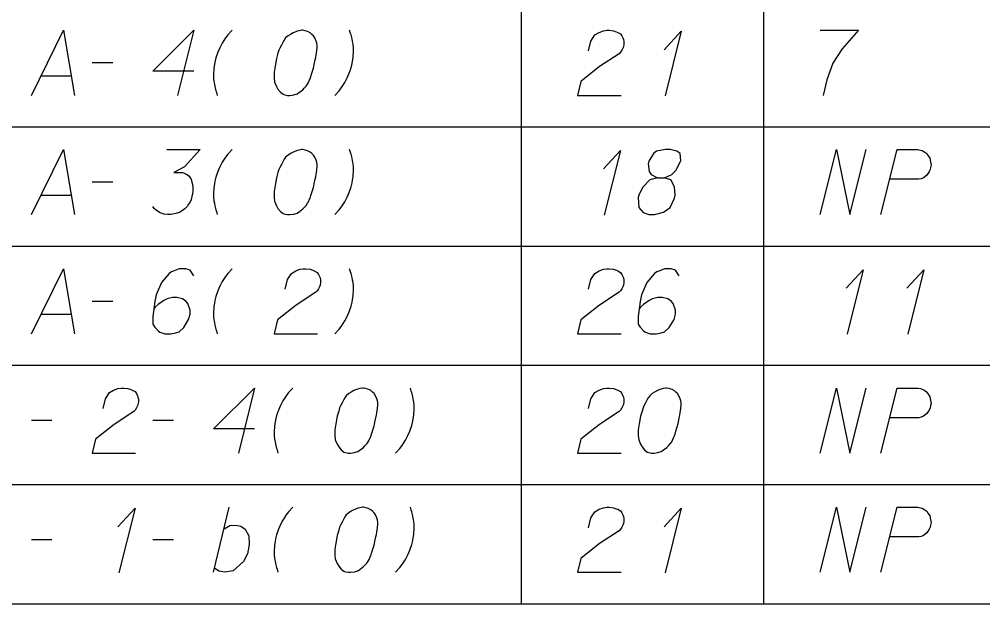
# Model space of a CAD drawing. Extents: x 2074207 to 2076812, y 516372 to 523312.
# Drawn here: x 2076453.3 to 2076524.4, y 519867.3 to 519910.4 of the extents above; entities that cross this region are included whole.
import ezdxf

# ---------------------------------------------------------------- set-up
doc = ezdxf.new("R2010")
doc.units = 0
for name, color, linetype in [('Prop DirtTable_ Soil Test Results - Outline (Major)', 7, 'Continuous'), ('Prop DirtTable_ Soil Test Results - Outline (Minor)', 7, 'Continuous'), ('Prop DirtTable_ Soil Test Results - Tx (Sample Data)', 7, 'Continuous')]:
    doc.layers.add(name, color=color, linetype=linetype)

msp = doc.modelspace()

# ---------------------------------------------------------------- linework, layer by layer
at = {"layer": 'Prop DirtTable_ Soil Test Results - Outline (Major)'}
msp.add_line((2076260.609, 519867.297), (2076811.903, 519867.297), dxfattribs=at)
at = {"layer": 'Prop DirtTable_ Soil Test Results - Outline (Minor)'}
for p, q in [((2076490.31, 519911.297), (2076490.31, 519902.497)), ((2076508.192, 519911.297), (2076508.192, 519902.497)), ((2076260.609, 519902.497), (2076811.903, 519902.497)), ((2076260.609, 519902.497), (2076811.903, 519902.497)), ((2076490.31, 519902.497), (2076490.31, 519893.697)), ((2076508.192, 519902.497), (2076508.192, 519893.697)), ((2076260.609, 519893.697), (2076811.903, 519893.697)), ((2076260.609, 519893.697), (2076811.903, 519893.697)), ((2076490.31, 519893.697), (2076490.31, 519884.897)), ((2076508.192, 519893.697), (2076508.192, 519884.897)), ((2076260.609, 519884.897), (2076811.903, 519884.897)), ((2076260.609, 519884.897), (2076811.903, 519884.897)), ((2076490.31, 519884.897), (2076490.31, 519876.097)), ((2076508.192, 519884.897), (2076508.192, 519876.097)), ((2076260.609, 519876.097), (2076811.903, 519876.097)), ((2076260.609, 519876.097), (2076811.903, 519876.097)), ((2076490.31, 519876.097), (2076490.31, 519867.297)), ((2076508.192, 519876.097), (2076508.192, 519867.297)), ((2076260.609, 519867.297), (2076811.903, 519867.297))]:
    msp.add_line(p, q, dxfattribs=at)
at = {"layer": 'Prop DirtTable_ Soil Test Results - Tx (Sample Data)'}
for points in [[(2076454.156, 519904.818), (2076456.519, 519909.618), (2076457.33, 519904.818)], [(2076466.149, 519906.595), (2076463.116, 519906.595), (2076466.149, 519909.618), (2076464.95, 519904.818)], [(2076468.971, 519909.618), (2076468.654, 519909.278), (2076468.478, 519909.052), (2076468.231, 519908.674), (2076468.054, 519908.333), (2076467.913, 519907.993), (2076467.772, 519907.578), (2076467.701, 519907.275), (2076467.666, 519907.086), (2076467.631, 519906.822), (2076467.596, 519906.33), (2076467.596, 519906.104), (2076467.631, 519905.839), (2076467.666, 519905.65), (2076467.701, 519905.461), (2076467.772, 519905.159), (2076467.807, 519905.045), (2076467.878, 519904.818)], [(2076474.192, 519909.618), (2076474.122, 519909.618), (2076473.91, 519909.581), (2076473.769, 519909.543), (2076473.663, 519909.505), (2076473.487, 519909.43), (2076473.275, 519909.316), (2076473.099, 519909.203), (2076472.922, 519909.052), (2076472.816, 519908.9), (2076472.711, 519908.711), (2076472.605, 519908.522), (2076472.499, 519908.296), (2076472.428, 519908.144), (2076472.358, 519907.918), (2076472.252, 519907.54), (2076472.146, 519906.973), (2076472.076, 519906.519), (2076472.076, 519906.104), (2076472.111, 519905.801), (2076472.252, 519905.461), (2076472.358, 519905.272), (2076472.534, 519905.045), (2076472.746, 519904.894), (2076472.852, 519904.856), (2076473.063, 519904.818), (2076473.24, 519904.818), (2076473.522, 519904.856), (2076473.769, 519904.932), (2076473.945, 519905.045), (2076474.192, 519905.234), (2076474.298, 519905.348), (2076474.439, 519905.499), (2076474.545, 519905.65), (2076474.615, 519905.763), (2076474.686, 519905.952), (2076474.721, 519906.028), (2076474.792, 519906.217), (2076474.862, 519906.444), (2076474.933, 519906.67), (2076474.968, 519906.822), (2076475.003, 519906.935), (2076475.039, 519907.086), (2076475.109, 519907.426), (2076475.145, 519907.615), (2076475.18, 519907.804), (2076475.215, 519908.069), (2076475.25, 519908.409), (2076475.25, 519908.522), (2076475.215, 519908.674), (2076475.18, 519908.825), (2076475.074, 519909.052), (2076474.968, 519909.203), (2076474.862, 519909.316), (2076474.721, 519909.43), (2076474.58, 519909.505), (2076474.474, 519909.543), (2076474.369, 519909.581), (2076474.192, 519909.618)], [(2076476.556, 519904.818), (2076476.873, 519905.159), (2076477.049, 519905.385), (2076477.296, 519905.763), (2076477.473, 519906.104), (2076477.614, 519906.444), (2076477.755, 519906.859), (2076477.826, 519907.162), (2076477.861, 519907.351), (2076477.896, 519907.615), (2076477.931, 519908.107), (2076477.931, 519908.333), (2076477.896, 519908.598), (2076477.861, 519908.787), (2076477.826, 519908.976), (2076477.755, 519909.278), (2076477.72, 519909.392), (2076477.649, 519909.618)], [(2076495.287, 519908.107), (2076495.463, 519908.825), (2076495.746, 519909.278), (2076496.063, 519909.467), (2076496.38, 519909.581), (2076496.627, 519909.618), (2076496.804, 519909.618), (2076497.121, 519909.581), (2076497.333, 519909.505), (2076497.439, 519909.467), (2076497.65, 519909.354), (2076497.756, 519909.203), (2076497.827, 519909.052), (2076497.862, 519908.938), (2076497.897, 519908.787), (2076497.897, 519908.598), (2076497.862, 519908.409), (2076497.827, 519908.296), (2076497.756, 519908.144), (2076497.65, 519907.993), (2076497.545, 519907.88), (2076496.098, 519906.935), (2076494.723, 519905.839), (2076494.476, 519904.818), (2076497.686, 519904.818)], [(2076500.86, 519908.182), (2076502.13, 519909.543), (2076500.931, 519904.781)], [(2076512.396, 519909.618), (2076515.218, 519909.618), (2076515.041, 519909.43), (2076514.018, 519908.258), (2076513.313, 519907.2), (2076512.889, 519905.952), (2076512.607, 519904.818)], [(2076458.636, 519907.237), (2076460.152, 519907.237)], [(2076454.861, 519906.255), (2076457.083, 519906.255)], [(2076454.156, 519896.018), (2076456.519, 519900.818), (2076457.33, 519896.018)], [(2076464.139, 519900.818), (2076466.608, 519900.818), (2076465.444, 519899.533), (2076464.668, 519899.118), (2076465.303, 519899.118), (2076465.444, 519899.08), (2076465.514, 519899.042), (2076465.585, 519899.004), (2076465.655, 519898.967), (2076465.797, 519898.853), (2076465.867, 519898.74), (2076465.938, 519898.626), (2076465.973, 519898.513), (2076466.043, 519898.248), (2076466.079, 519898.022), (2076466.079, 519897.908), (2076466.079, 519897.757), (2076466.043, 519897.53), (2076466.008, 519897.379), (2076465.973, 519897.228), (2076465.938, 519897.115), (2076465.902, 519897.039), (2076465.867, 519896.963), (2076465.832, 519896.888), (2076465.761, 519896.774), (2076465.655, 519896.623), (2076465.55, 519896.51), (2076465.479, 519896.434), (2076465.373, 519896.359), (2076465.267, 519896.283), (2076465.126, 519896.207), (2076465.056, 519896.17), (2076464.809, 519896.094), (2076464.597, 519896.056), (2076464.456, 519896.018), (2076464.209, 519896.018), (2076463.927, 519896.056), (2076463.821, 519896.094), (2076463.715, 519896.132), (2076463.609, 519896.17), (2076463.504, 519896.245), (2076463.398, 519896.321), (2076463.221, 519896.472), (2076463.116, 519896.623)], [(2076468.971, 519900.818), (2076468.654, 519900.478), (2076468.478, 519900.252), (2076468.231, 519899.874), (2076468.054, 519899.533), (2076467.913, 519899.193), (2076467.772, 519898.778), (2076467.701, 519898.475), (2076467.666, 519898.286), (2076467.631, 519898.022), (2076467.596, 519897.53), (2076467.596, 519897.304), (2076467.631, 519897.039), (2076467.666, 519896.85), (2076467.701, 519896.661), (2076467.772, 519896.359), (2076467.807, 519896.245), (2076467.878, 519896.018)], [(2076474.192, 519900.818), (2076474.122, 519900.818), (2076473.91, 519900.781), (2076473.769, 519900.743), (2076473.663, 519900.705), (2076473.487, 519900.63), (2076473.275, 519900.516), (2076473.099, 519900.403), (2076472.922, 519900.252), (2076472.816, 519900.1), (2076472.711, 519899.911), (2076472.605, 519899.722), (2076472.499, 519899.496), (2076472.428, 519899.344), (2076472.358, 519899.118), (2076472.252, 519898.74), (2076472.146, 519898.173), (2076472.076, 519897.719), (2076472.076, 519897.304), (2076472.111, 519897.001), (2076472.252, 519896.661), (2076472.358, 519896.472), (2076472.534, 519896.245), (2076472.746, 519896.094), (2076472.852, 519896.056), (2076473.063, 519896.018), (2076473.24, 519896.018), (2076473.522, 519896.056), (2076473.769, 519896.132), (2076473.945, 519896.245), (2076474.192, 519896.434), (2076474.298, 519896.548), (2076474.439, 519896.699), (2076474.545, 519896.85), (2076474.615, 519896.963), (2076474.686, 519897.152), (2076474.721, 519897.228), (2076474.792, 519897.417), (2076474.862, 519897.644), (2076474.933, 519897.87), (2076474.968, 519898.022), (2076475.003, 519898.135), (2076475.039, 519898.286), (2076475.109, 519898.626), (2076475.145, 519898.815), (2076475.18, 519899.004), (2076475.215, 519899.269), (2076475.25, 519899.609), (2076475.25, 519899.722), (2076475.215, 519899.874), (2076475.18, 519900.025), (2076475.074, 519900.252), (2076474.968, 519900.403), (2076474.862, 519900.516), (2076474.721, 519900.63), (2076474.58, 519900.705), (2076474.474, 519900.743), (2076474.369, 519900.781), (2076474.192, 519900.818)], [(2076476.556, 519896.018), (2076476.873, 519896.359), (2076477.049, 519896.585), (2076477.296, 519896.963), (2076477.473, 519897.304), (2076477.614, 519897.644), (2076477.755, 519898.059), (2076477.826, 519898.362), (2076477.861, 519898.551), (2076477.896, 519898.815), (2076477.931, 519899.307), (2076477.931, 519899.533), (2076477.896, 519899.798), (2076477.861, 519899.987), (2076477.826, 519900.176), (2076477.755, 519900.478), (2076477.72, 519900.592), (2076477.649, 519900.818)], [(2076496.38, 519899.382), (2076497.65, 519900.743), (2076496.451, 519895.981)], [(2076500.367, 519898.74), (2076500.86, 519898.74), (2076501.002, 519898.778), (2076501.425, 519898.967), (2076501.742, 519899.269), (2076502.095, 519899.987), (2076502.06, 519900.516), (2076501.813, 519900.705), (2076501.319, 519900.818), (2076500.966, 519900.818), (2076500.296, 519900.705), (2076500.084, 519900.516), (2076499.732, 519899.949), (2076499.696, 519899.76), (2076499.767, 519899.193), (2076499.908, 519898.967), (2076500.367, 519898.74), (2076499.802, 519898.589), (2076499.273, 519898.022), (2076498.991, 519897.455), (2076498.956, 519897.266), (2076498.991, 519896.548), (2076499.308, 519896.17), (2076499.732, 519896.018), (2076500.155, 519896.018), (2076500.825, 519896.207), (2076501.319, 519896.548), (2076501.637, 519897.228), (2076501.672, 519897.455), (2076501.637, 519898.059), (2076501.354, 519898.589), (2076500.86, 519898.74)], [(2076512.396, 519896.018), (2076513.595, 519900.818), (2076514.583, 519896.018), (2076515.782, 519900.818)], [(2076516.876, 519896.018), (2076518.075, 519900.818), (2076519.592, 519900.818), (2076519.803, 519900.781), (2076519.909, 519900.743), (2076520.121, 519900.63), (2076520.262, 519900.516), (2076520.368, 519900.365), (2076520.474, 519900.176), (2076520.544, 519899.911), (2076520.58, 519899.685), (2076520.544, 519899.496), (2076520.509, 519899.344), (2076520.438, 519899.193), (2076520.368, 519899.08), (2076520.262, 519898.929), (2076520.121, 519898.815), (2076520.015, 519898.74), (2076519.839, 519898.664), (2076519.662, 519898.626), (2076517.546, 519898.626)], [(2076458.636, 519898.437), (2076460.152, 519898.437)], [(2076454.861, 519897.455), (2076457.083, 519897.455)], [(2076454.156, 519887.218), (2076456.519, 519892.018), (2076457.33, 519887.218)], [(2076466.149, 519891.489), (2076465.867, 519891.905), (2076465.55, 519892.018), (2076465.056, 519892.018), (2076464.703, 519891.867), (2076464.491, 519891.792), (2076464.315, 519891.678), (2076463.751, 519890.998), (2076463.363, 519890.091), (2076463.257, 519889.6), (2076463.116, 519888.504), (2076463.116, 519887.937), (2076463.257, 519887.71), (2076463.539, 519887.407), (2076463.645, 519887.332), (2076463.998, 519887.218), (2076464.456, 519887.218), (2076464.809, 519887.294), (2076465.056, 519887.37), (2076465.409, 519887.672), (2076465.761, 519888.277), (2076465.867, 519888.655), (2076465.867, 519888.957), (2076465.691, 519889.448), (2076465.55, 519889.637), (2076465.303, 519889.789), (2076464.879, 519889.902), (2076464.562, 519889.902), (2076464.174, 519889.789), (2076463.927, 519889.675), (2076463.504, 519889.373), (2076463.292, 519889.184), (2076463.186, 519889.07)], [(2076468.971, 519892.018), (2076468.654, 519891.678), (2076468.478, 519891.452), (2076468.231, 519891.074), (2076468.054, 519890.733), (2076467.913, 519890.393), (2076467.772, 519889.978), (2076467.701, 519889.675), (2076467.666, 519889.486), (2076467.631, 519889.222), (2076467.596, 519888.73), (2076467.596, 519888.504), (2076467.631, 519888.239), (2076467.666, 519888.05), (2076467.701, 519887.861), (2076467.772, 519887.559), (2076467.807, 519887.445), (2076467.878, 519887.218)], [(2076472.887, 519890.507), (2076473.063, 519891.225), (2076473.346, 519891.678), (2076473.663, 519891.867), (2076473.98, 519891.981), (2076474.227, 519892.018), (2076474.404, 519892.018), (2076474.721, 519891.981), (2076474.933, 519891.905), (2076475.039, 519891.867), (2076475.25, 519891.754), (2076475.356, 519891.603), (2076475.427, 519891.452), (2076475.462, 519891.338), (2076475.497, 519891.187), (2076475.497, 519890.998), (2076475.462, 519890.809), (2076475.427, 519890.696), (2076475.356, 519890.544), (2076475.25, 519890.393), (2076475.145, 519890.28), (2076473.698, 519889.335), (2076472.323, 519888.239), (2076472.076, 519887.218), (2076475.286, 519887.218)], [(2076476.556, 519887.218), (2076476.873, 519887.559), (2076477.049, 519887.785), (2076477.296, 519888.163), (2076477.473, 519888.504), (2076477.614, 519888.844), (2076477.755, 519889.259), (2076477.826, 519889.562), (2076477.861, 519889.751), (2076477.896, 519890.015), (2076477.931, 519890.507), (2076477.931, 519890.733), (2076477.896, 519890.998), (2076477.861, 519891.187), (2076477.826, 519891.376), (2076477.755, 519891.678), (2076477.72, 519891.792), (2076477.649, 519892.018)], [(2076495.287, 519890.507), (2076495.463, 519891.225), (2076495.746, 519891.678), (2076496.063, 519891.867), (2076496.38, 519891.981), (2076496.627, 519892.018), (2076496.804, 519892.018), (2076497.121, 519891.981), (2076497.333, 519891.905), (2076497.439, 519891.867), (2076497.65, 519891.754), (2076497.756, 519891.603), (2076497.827, 519891.452), (2076497.862, 519891.338), (2076497.897, 519891.187), (2076497.897, 519890.998), (2076497.862, 519890.809), (2076497.827, 519890.696), (2076497.756, 519890.544), (2076497.65, 519890.393), (2076497.545, 519890.28), (2076496.098, 519889.335), (2076494.723, 519888.239), (2076494.476, 519887.218), (2076497.686, 519887.218)], [(2076501.989, 519891.489), (2076501.707, 519891.905), (2076501.39, 519892.018), (2076500.896, 519892.018), (2076500.543, 519891.867), (2076500.331, 519891.792), (2076500.155, 519891.678), (2076499.591, 519890.998), (2076499.203, 519890.091), (2076499.097, 519889.6), (2076498.956, 519888.504), (2076498.956, 519887.937), (2076499.097, 519887.71), (2076499.379, 519887.407), (2076499.485, 519887.332), (2076499.838, 519887.218), (2076500.296, 519887.218), (2076500.649, 519887.294), (2076500.896, 519887.37), (2076501.249, 519887.672), (2076501.601, 519888.277), (2076501.707, 519888.655), (2076501.707, 519888.957), (2076501.531, 519889.448), (2076501.39, 519889.637), (2076501.143, 519889.789), (2076500.719, 519889.902), (2076500.402, 519889.902), (2076500.014, 519889.789), (2076499.767, 519889.675), (2076499.344, 519889.373), (2076499.132, 519889.184), (2076499.026, 519889.07)], [(2076514.3, 519890.582), (2076515.57, 519891.943), (2076514.371, 519887.181)], [(2076518.78, 519890.582), (2076520.05, 519891.943), (2076518.851, 519887.181)], [(2076458.636, 519889.637), (2076460.152, 519889.637)], [(2076454.861, 519888.655), (2076457.083, 519888.655)], [(2076459.447, 519881.707), (2076459.623, 519882.425), (2076459.906, 519882.878), (2076460.223, 519883.067), (2076460.54, 519883.181), (2076460.787, 519883.218), (2076460.964, 519883.218), (2076461.281, 519883.181), (2076461.493, 519883.105), (2076461.599, 519883.067), (2076461.81, 519882.954), (2076461.916, 519882.803), (2076461.987, 519882.652), (2076462.022, 519882.538), (2076462.057, 519882.387), (2076462.057, 519882.198), (2076462.022, 519882.009), (2076461.987, 519881.896), (2076461.916, 519881.744), (2076461.81, 519881.593), (2076461.705, 519881.48), (2076460.258, 519880.535), (2076458.883, 519879.439), (2076458.636, 519878.418), (2076461.846, 519878.418)], [(2076470.629, 519880.195), (2076467.596, 519880.195), (2076470.629, 519883.218), (2076469.43, 519878.418)], [(2076473.451, 519883.218), (2076473.134, 519882.878), (2076472.958, 519882.652), (2076472.711, 519882.274), (2076472.534, 519881.933), (2076472.393, 519881.593), (2076472.252, 519881.178), (2076472.181, 519880.875), (2076472.146, 519880.686), (2076472.111, 519880.422), (2076472.076, 519879.93), (2076472.076, 519879.704), (2076472.111, 519879.439), (2076472.146, 519879.25), (2076472.181, 519879.061), (2076472.252, 519878.759), (2076472.287, 519878.645), (2076472.358, 519878.418)], [(2076478.672, 519883.218), (2076478.602, 519883.218), (2076478.39, 519883.181), (2076478.249, 519883.143), (2076478.143, 519883.105), (2076477.967, 519883.03), (2076477.755, 519882.916), (2076477.579, 519882.803), (2076477.402, 519882.652), (2076477.296, 519882.5), (2076477.191, 519882.311), (2076477.085, 519882.122), (2076476.979, 519881.896), (2076476.908, 519881.744), (2076476.838, 519881.518), (2076476.732, 519881.14), (2076476.626, 519880.573), (2076476.556, 519880.119), (2076476.556, 519879.704), (2076476.591, 519879.401), (2076476.732, 519879.061), (2076476.838, 519878.872), (2076477.014, 519878.645), (2076477.226, 519878.494), (2076477.332, 519878.456), (2076477.543, 519878.418), (2076477.72, 519878.418), (2076478.002, 519878.456), (2076478.249, 519878.532), (2076478.425, 519878.645), (2076478.672, 519878.834), (2076478.778, 519878.948), (2076478.919, 519879.099), (2076479.025, 519879.25), (2076479.095, 519879.363), (2076479.166, 519879.552), (2076479.201, 519879.628), (2076479.272, 519879.817), (2076479.342, 519880.044), (2076479.413, 519880.27), (2076479.448, 519880.422), (2076479.483, 519880.535), (2076479.519, 519880.686), (2076479.589, 519881.026), (2076479.625, 519881.215), (2076479.66, 519881.404), (2076479.695, 519881.669), (2076479.73, 519882.009), (2076479.73, 519882.122), (2076479.695, 519882.274), (2076479.66, 519882.425), (2076479.554, 519882.652), (2076479.448, 519882.803), (2076479.342, 519882.916), (2076479.201, 519883.03), (2076479.06, 519883.105), (2076478.954, 519883.143), (2076478.849, 519883.181), (2076478.672, 519883.218)], [(2076481.036, 519878.418), (2076481.353, 519878.759), (2076481.529, 519878.985), (2076481.776, 519879.363), (2076481.953, 519879.704), (2076482.094, 519880.044), (2076482.235, 519880.459), (2076482.306, 519880.762), (2076482.341, 519880.951), (2076482.376, 519881.215), (2076482.411, 519881.707), (2076482.411, 519881.933), (2076482.376, 519882.198), (2076482.341, 519882.387), (2076482.306, 519882.576), (2076482.235, 519882.878), (2076482.2, 519882.992), (2076482.129, 519883.218)], [(2076495.287, 519881.707), (2076495.463, 519882.425), (2076495.746, 519882.878), (2076496.063, 519883.067), (2076496.38, 519883.181), (2076496.627, 519883.218), (2076496.804, 519883.218), (2076497.121, 519883.181), (2076497.333, 519883.105), (2076497.439, 519883.067), (2076497.65, 519882.954), (2076497.756, 519882.803), (2076497.827, 519882.652), (2076497.862, 519882.538), (2076497.897, 519882.387), (2076497.897, 519882.198), (2076497.862, 519882.009), (2076497.827, 519881.896), (2076497.756, 519881.744), (2076497.65, 519881.593), (2076497.545, 519881.48), (2076496.098, 519880.535), (2076494.723, 519879.439), (2076494.476, 519878.418), (2076497.686, 519878.418)], [(2076501.072, 519883.218), (2076501.002, 519883.218), (2076500.79, 519883.181), (2076500.649, 519883.143), (2076500.543, 519883.105), (2076500.367, 519883.03), (2076500.155, 519882.916), (2076499.979, 519882.803), (2076499.802, 519882.652), (2076499.696, 519882.5), (2076499.591, 519882.311), (2076499.485, 519882.122), (2076499.379, 519881.896), (2076499.308, 519881.744), (2076499.238, 519881.518), (2076499.132, 519881.14), (2076499.026, 519880.573), (2076498.956, 519880.119), (2076498.956, 519879.704), (2076498.991, 519879.401), (2076499.132, 519879.061), (2076499.238, 519878.872), (2076499.414, 519878.645), (2076499.626, 519878.494), (2076499.732, 519878.456), (2076499.943, 519878.418), (2076500.12, 519878.418), (2076500.402, 519878.456), (2076500.649, 519878.532), (2076500.825, 519878.645), (2076501.072, 519878.834), (2076501.178, 519878.948), (2076501.319, 519879.099), (2076501.425, 519879.25), (2076501.495, 519879.363), (2076501.566, 519879.552), (2076501.601, 519879.628), (2076501.672, 519879.817), (2076501.742, 519880.044), (2076501.813, 519880.27), (2076501.848, 519880.422), (2076501.883, 519880.535), (2076501.919, 519880.686), (2076501.989, 519881.026), (2076502.025, 519881.215), (2076502.06, 519881.404), (2076502.095, 519881.669), (2076502.13, 519882.009), (2076502.13, 519882.122), (2076502.095, 519882.274), (2076502.06, 519882.425), (2076501.954, 519882.652), (2076501.848, 519882.803), (2076501.742, 519882.916), (2076501.601, 519883.03), (2076501.46, 519883.105), (2076501.354, 519883.143), (2076501.249, 519883.181), (2076501.072, 519883.218)], [(2076512.396, 519878.418), (2076513.595, 519883.218), (2076514.583, 519878.418), (2076515.782, 519883.218)], [(2076516.876, 519878.418), (2076518.075, 519883.218), (2076519.592, 519883.218), (2076519.803, 519883.181), (2076519.909, 519883.143), (2076520.121, 519883.03), (2076520.262, 519882.916), (2076520.368, 519882.765), (2076520.474, 519882.576), (2076520.544, 519882.311), (2076520.58, 519882.085), (2076520.544, 519881.896), (2076520.509, 519881.744), (2076520.438, 519881.593), (2076520.368, 519881.48), (2076520.262, 519881.329), (2076520.121, 519881.215), (2076520.015, 519881.14), (2076519.839, 519881.064), (2076519.662, 519881.026), (2076517.546, 519881.026)], [(2076454.156, 519880.837), (2076455.672, 519880.837)], [(2076463.116, 519880.837), (2076464.632, 519880.837)], [(2076467.596, 519869.618), (2076468.76, 519874.418)], [(2076473.451, 519874.418), (2076473.134, 519874.078), (2076472.958, 519873.852), (2076472.711, 519873.474), (2076472.534, 519873.133), (2076472.393, 519872.793), (2076472.252, 519872.378), (2076472.181, 519872.075), (2076472.146, 519871.886), (2076472.111, 519871.622), (2076472.076, 519871.13), (2076472.076, 519870.904), (2076472.111, 519870.639), (2076472.146, 519870.45), (2076472.181, 519870.261), (2076472.252, 519869.959), (2076472.287, 519869.845), (2076472.358, 519869.618)], [(2076478.672, 519874.418), (2076478.602, 519874.418), (2076478.39, 519874.381), (2076478.249, 519874.343), (2076478.143, 519874.305), (2076477.967, 519874.23), (2076477.755, 519874.116), (2076477.579, 519874.003), (2076477.402, 519873.852), (2076477.296, 519873.7), (2076477.191, 519873.511), (2076477.085, 519873.322), (2076476.979, 519873.096), (2076476.908, 519872.944), (2076476.838, 519872.718), (2076476.732, 519872.34), (2076476.626, 519871.773), (2076476.556, 519871.319), (2076476.556, 519870.904), (2076476.591, 519870.601), (2076476.732, 519870.261), (2076476.838, 519870.072), (2076477.014, 519869.845), (2076477.226, 519869.694), (2076477.332, 519869.656), (2076477.543, 519869.618), (2076477.72, 519869.618), (2076478.002, 519869.656), (2076478.249, 519869.732), (2076478.425, 519869.845), (2076478.672, 519870.034), (2076478.778, 519870.148), (2076478.919, 519870.299), (2076479.025, 519870.45), (2076479.095, 519870.563), (2076479.166, 519870.752), (2076479.201, 519870.828), (2076479.272, 519871.017), (2076479.342, 519871.244), (2076479.413, 519871.47), (2076479.448, 519871.622), (2076479.483, 519871.735), (2076479.519, 519871.886), (2076479.589, 519872.226), (2076479.625, 519872.415), (2076479.66, 519872.604), (2076479.695, 519872.869), (2076479.73, 519873.209), (2076479.73, 519873.322), (2076479.695, 519873.474), (2076479.66, 519873.625), (2076479.554, 519873.852), (2076479.448, 519874.003), (2076479.342, 519874.116), (2076479.201, 519874.23), (2076479.06, 519874.305), (2076478.954, 519874.343), (2076478.849, 519874.381), (2076478.672, 519874.418)], [(2076481.036, 519869.618), (2076481.353, 519869.959), (2076481.529, 519870.185), (2076481.776, 519870.563), (2076481.953, 519870.904), (2076482.094, 519871.244), (2076482.235, 519871.659), (2076482.306, 519871.962), (2076482.341, 519872.151), (2076482.376, 519872.415), (2076482.411, 519872.907), (2076482.411, 519873.133), (2076482.376, 519873.398), (2076482.341, 519873.587), (2076482.306, 519873.776), (2076482.235, 519874.078), (2076482.2, 519874.192), (2076482.129, 519874.418)], [(2076495.287, 519872.907), (2076495.463, 519873.625), (2076495.746, 519874.078), (2076496.063, 519874.267), (2076496.38, 519874.381), (2076496.627, 519874.418), (2076496.804, 519874.418), (2076497.121, 519874.381), (2076497.333, 519874.305), (2076497.439, 519874.267), (2076497.65, 519874.154), (2076497.756, 519874.003), (2076497.827, 519873.852), (2076497.862, 519873.738), (2076497.897, 519873.587), (2076497.897, 519873.398), (2076497.862, 519873.209), (2076497.827, 519873.096), (2076497.756, 519872.944), (2076497.65, 519872.793), (2076497.545, 519872.68), (2076496.098, 519871.735), (2076494.723, 519870.639), (2076494.476, 519869.618), (2076497.686, 519869.618)], [(2076512.396, 519869.618), (2076513.595, 519874.418), (2076514.583, 519869.618), (2076515.782, 519874.418)], [(2076516.876, 519869.618), (2076518.075, 519874.418), (2076519.592, 519874.418), (2076519.803, 519874.381), (2076519.909, 519874.343), (2076520.121, 519874.23), (2076520.262, 519874.116), (2076520.368, 519873.965), (2076520.474, 519873.776), (2076520.544, 519873.511), (2076520.58, 519873.285), (2076520.544, 519873.096), (2076520.509, 519872.944), (2076520.438, 519872.793), (2076520.368, 519872.68), (2076520.262, 519872.529), (2076520.121, 519872.415), (2076520.015, 519872.34), (2076519.839, 519872.264), (2076519.662, 519872.226), (2076517.546, 519872.226)], [(2076460.54, 519872.982), (2076461.81, 519874.343), (2076460.611, 519869.581)], [(2076500.86, 519872.982), (2076502.13, 519874.343), (2076500.931, 519869.581)], [(2076468.372, 519872.831), (2076468.795, 519873.058), (2076469.254, 519873.096), (2076469.606, 519873.02), (2076469.924, 519872.793), (2076470.206, 519872.302), (2076470.241, 519871.659), (2076470.1, 519870.979), (2076469.818, 519870.412), (2076469.042, 519869.732), (2076468.442, 519869.618), (2076467.984, 519869.694), (2076467.666, 519869.921)], [(2076454.156, 519872.037), (2076455.672, 519872.037)], [(2076463.116, 519872.037), (2076464.632, 519872.037)]]:
    msp.add_lwpolyline(points, dxfattribs=at)

doc.saveas('drawing.dxf')
